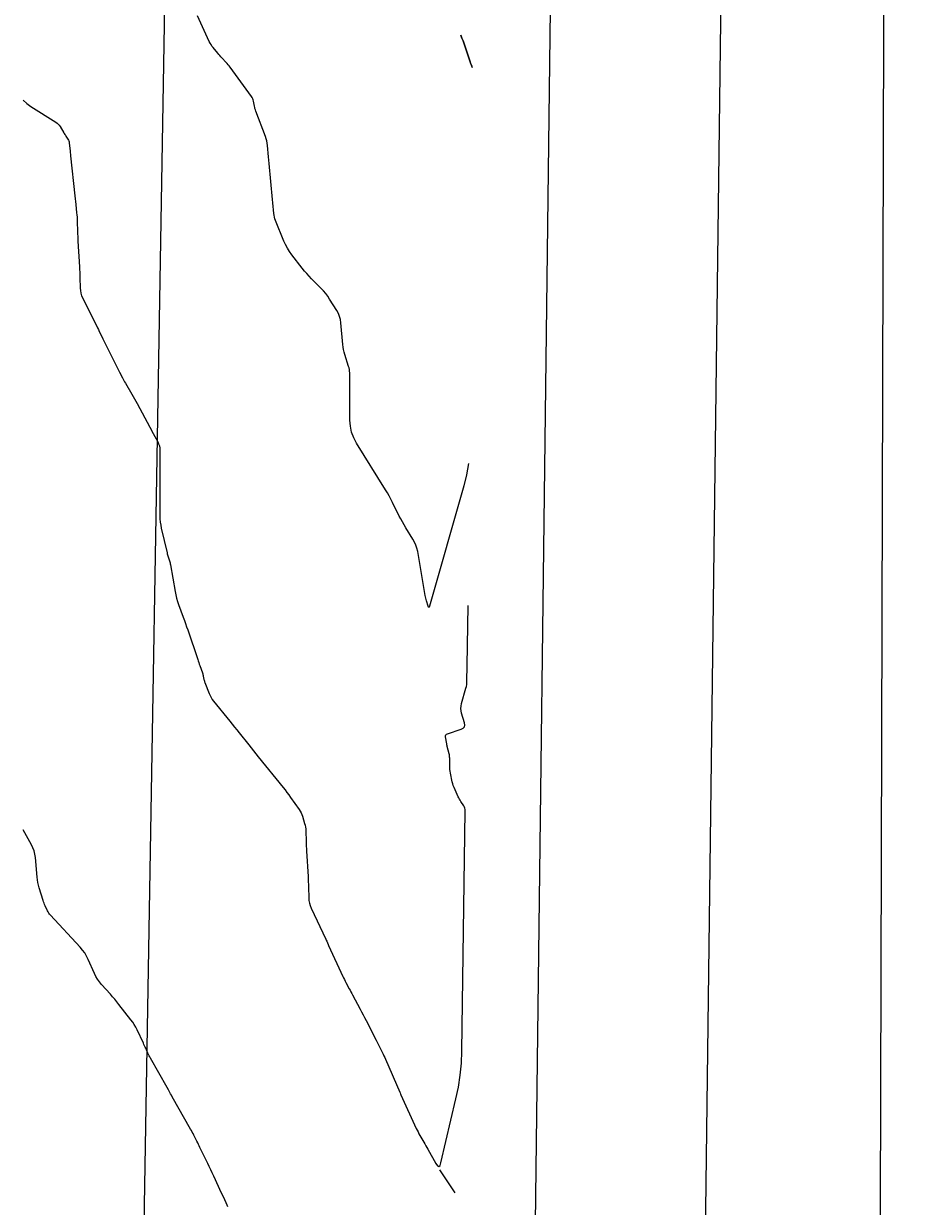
# Model space of a CAD drawing. Extents: x -534410 to -534262, y -1190162 to -1189584.
# Drawn here: x -534348.66 to -534325.54, y -1189778.79 to -1189747.77 of the extents above; entities that cross this region are included whole.
import ezdxf

# ---------------------------------------------------------------- set-up
doc = ezdxf.new("R2010")
doc.units = 0
for name, color, linetype in [('30', 7, 'Continuous'), ('31', 7, 'Continuous'), ('Hranice parcel', 7, 'Continuous')]:
    doc.layers.add(name, color=color, linetype=linetype)

msp = doc.modelspace()

# ---------------------------------------------------------------- linework, layer by layer
at = {"layer": '30'}
for points in [[(-534336.979, -1189759.311), (-534337.032, -1189759.602), (-534337.104, -1189759.89), (-534338.003, -1189763.054), (-534338.013, -1189763.081), (-534338.023, -1189763.089), (-534338.033, -1189763.081), (-534338.042, -1189763.054), (-534338.081, -1189762.914), (-534338.091, -1189762.879), (-534338.099, -1189762.844), (-534338.107, -1189762.809), (-534338.113, -1189762.773), (-534338.313, -1189761.619), (-534338.332, -1189761.533), (-534338.359, -1189761.45), (-534338.394, -1189761.371), (-534338.437, -1189761.294), (-534338.625, -1189760.994), (-534338.671, -1189760.919), (-534338.716, -1189760.842), (-534338.758, -1189760.764), (-534338.798, -1189760.686), (-534338.972, -1189760.33), (-534339.016, -1189760.244), (-534339.061, -1189760.16), (-534339.108, -1189760.077), (-534339.158, -1189759.996), (-534339.917, -1189758.775), (-534339.993, -1189758.633), (-534340.047, -1189758.485), (-534340.079, -1189758.331), (-534340.09, -1189758.171), (-534340.09, -1189757.278), (-534340.09, -1189757.235), (-534340.091, -1189757.191), (-534340.092, -1189757.148), (-534340.093, -1189757.105), (-534340.098, -1189756.931), (-534340.101, -1189756.888), (-534340.107, -1189756.845), (-534340.116, -1189756.803), (-534340.127, -1189756.762), (-534340.225, -1189756.452), (-534340.244, -1189756.387), (-534340.259, -1189756.32), (-534340.27, -1189756.253), (-534340.278, -1189756.185), (-534340.328, -1189755.621), (-534340.34, -1189755.534), (-534340.363, -1189755.451), (-534340.395, -1189755.371), (-534340.437, -1189755.294), (-534340.625, -1189754.994), (-534340.674, -1189754.921), (-534340.727, -1189754.851), (-534340.783, -1189754.783), (-534340.844, -1189754.719), (-534341.102, -1189754.46), (-534341.165, -1189754.395), (-534341.226, -1189754.328), (-534341.284, -1189754.259), (-534341.341, -1189754.188), (-534341.615, -1189753.832), (-534341.676, -1189753.748), (-534341.731, -1189753.659), (-534341.78, -1189753.567), (-534341.823, -1189753.472), (-534342.044, -1189752.931), (-534342.06, -1189752.887), (-534342.073, -1189752.843), (-534342.082, -1189752.798), (-534342.088, -1189752.752), (-534342.114, -1189752.474), (-534342.123, -1189752.381), (-534342.21, -1189751.442), (-534342.227, -1189751.263), (-534342.255, -1189750.964), (-534342.263, -1189750.905), (-534342.274, -1189750.846), (-534342.29, -1189750.789), (-534342.309, -1189750.732), (-534342.563, -1189750.063), (-534342.574, -1189750.032), (-534342.584, -1189750), (-534342.592, -1189749.968), (-534342.599, -1189749.935), (-534342.624, -1189749.803), (-534342.632, -1189749.771), (-534342.643, -1189749.74), (-534342.657, -1189749.711), (-534342.675, -1189749.683), (-534343.235, -1189748.91), (-534343.259, -1189748.878), (-534343.285, -1189748.846), (-534343.311, -1189748.815), (-534343.339, -1189748.785), (-534343.451, -1189748.667), (-534343.478, -1189748.637), (-534343.506, -1189748.607), (-534343.532, -1189748.576), (-534343.558, -1189748.545), (-534343.684, -1189748.394), (-534343.712, -1189748.358), (-534343.738, -1189748.32), (-534343.761, -1189748.28), (-534343.782, -1189748.239), (-534344.094, -1189747.565)], [(-534343.295, -1189778.804), (-534343.313, -1189778.765), (-534343.405, -1189778.565), (-534343.461, -1189778.445), (-534343.666, -1189778), (-534343.705, -1189777.916), (-534343.744, -1189777.833), (-534343.784, -1189777.75), (-534343.824, -1189777.667), (-534344.028, -1189777.25), (-534344.048, -1189777.21), (-534344.068, -1189777.169), (-534344.088, -1189777.128), (-534344.108, -1189777.088), (-534344.188, -1189776.926), (-534344.209, -1189776.885), (-534344.23, -1189776.845), (-534344.251, -1189776.805), (-534344.273, -1189776.766), (-534344.756, -1189775.92), (-534344.778, -1189775.88), (-534344.801, -1189775.839), (-534344.857, -1189775.739), (-534344.891, -1189775.679), (-534345.327, -1189774.907), (-534345.344, -1189774.876), (-534345.361, -1189774.844), (-534345.377, -1189774.812), (-534345.392, -1189774.779), (-534345.452, -1189774.648), (-534345.467, -1189774.616), (-534345.482, -1189774.583), (-534345.497, -1189774.551), (-534345.512, -1189774.518), (-534345.678, -1189774.161), (-534345.712, -1189774.092), (-534345.751, -1189774.025), (-534345.793, -1189773.961), (-534345.839, -1189773.899), (-534346.153, -1189773.499), (-534346.207, -1189773.431), (-534346.263, -1189773.364), (-534346.32, -1189773.298), (-534346.378, -1189773.233), (-534346.611, -1189772.974), (-534346.667, -1189772.907), (-534346.717, -1189772.837), (-534346.76, -1189772.763), (-534346.798, -1189772.685), (-534346.96, -1189772.316), (-534347.003, -1189772.23), (-534347.051, -1189772.148), (-534347.107, -1189772.071), (-534347.169, -1189771.998), (-534347.954, -1189771.156), (-534347.977, -1189771.129), (-534347.998, -1189771.101), (-534348.016, -1189771.071), (-534348.032, -1189771.039), (-534348.092, -1189770.909), (-534348.107, -1189770.877), (-534348.12, -1189770.844), (-534348.132, -1189770.81), (-534348.143, -1189770.776), (-534348.246, -1189770.437), (-534348.264, -1189770.368), (-534348.28, -1189770.299), (-534348.291, -1189770.23), (-534348.3, -1189770.159), (-534348.346, -1189769.641), (-534348.359, -1189769.554), (-534348.38, -1189769.47), (-534348.411, -1189769.388), (-534348.45, -1189769.309), (-534348.626, -1189768.999), (-534348.67, -1189768.922)]]:
    msp.add_lwpolyline(points, dxfattribs=at)
at = {"layer": '31'}
for points in [[(-534336.923, -1189748.806), (-534336.936, -1189748.769), (-534337.069, -1189748.379), (-534337.096, -1189748.301), (-534337.123, -1189748.224), (-534337.151, -1189748.147), (-534337.18, -1189748.07), (-534337.151, -1189748.147), (-534337.123, -1189748.224), (-534337.096, -1189748.301), (-534337.069, -1189748.379), (-534336.936, -1189748.769), (-534336.923, -1189748.806), (-534336.91, -1189748.844)], [(-534336.896, -1189748.882), (-534336.883, -1189748.92), (-534336.896, -1189748.882), (-534336.91, -1189748.844)]]:
    msp.add_lwpolyline(points, close=True, dxfattribs=at)
for points in [[(-534348.67, -1189749.773), (-534348.574, -1189749.863), (-534348.466, -1189749.941), (-534347.811, -1189750.357), (-534347.779, -1189750.38), (-534347.75, -1189750.407), (-534347.724, -1189750.436), (-534347.701, -1189750.469), (-534347.601, -1189750.634), (-534347.588, -1189750.655), (-534347.575, -1189750.676), (-534347.561, -1189750.698), (-534347.548, -1189750.719), (-534347.492, -1189750.803), (-534347.479, -1189750.824), (-534347.47, -1189750.847), (-534347.463, -1189750.87), (-534347.459, -1189750.895), (-534347.435, -1189751.118), (-534347.423, -1189751.235), (-534347.312, -1189752.29), (-534347.288, -1189752.512), (-534347.265, -1189752.734), (-534347.259, -1189752.789), (-534347.255, -1189752.845), (-534347.252, -1189752.9), (-534347.25, -1189752.956), (-534347.242, -1189753.223), (-534347.24, -1189753.287), (-534347.237, -1189753.35), (-534347.234, -1189753.413), (-534347.231, -1189753.476), (-534347.192, -1189754.145), (-534347.188, -1189754.215), (-534347.185, -1189754.285), (-534347.182, -1189754.355), (-534347.18, -1189754.425), (-534347.172, -1189754.705), (-534347.166, -1189754.774), (-534347.153, -1189754.841), (-534347.133, -1189754.906), (-534347.106, -1189754.97), (-534346.718, -1189755.748), (-534346.695, -1189755.796), (-534346.671, -1189755.844), (-534346.613, -1189755.963), (-534346.578, -1189756.034), (-534346.214, -1189756.772), (-534346.196, -1189756.808), (-534346.178, -1189756.844), (-534346.159, -1189756.88), (-534346.14, -1189756.915), (-534346.065, -1189757.057), (-534346.045, -1189757.092), (-534346.026, -1189757.128), (-534346.006, -1189757.163), (-534345.986, -1189757.197), (-534345.814, -1189757.49), (-534345.779, -1189757.551), (-534345.744, -1189757.612), (-534345.71, -1189757.673), (-534345.677, -1189757.734), (-534345.341, -1189758.359), (-534345.254, -1189758.521), (-534345.138, -1189758.737), (-534345.112, -1189758.792), (-534345.094, -1189758.848), (-534345.083, -1189758.907), (-534345.08, -1189758.967), (-534345.08, -1189760.679), (-534345.077, -1189760.761), (-534345.07, -1189760.843), (-534345.059, -1189760.925), (-534345.042, -1189761.006), (-534344.893, -1189761.655), (-534344.886, -1189761.681), (-534344.879, -1189761.707), (-534344.871, -1189761.733), (-534344.863, -1189761.758), (-534344.827, -1189761.86), (-534344.819, -1189761.886), (-534344.812, -1189761.912), (-534344.806, -1189761.938), (-534344.801, -1189761.964), (-534344.68, -1189762.67), (-534344.663, -1189762.757), (-534344.643, -1189762.842), (-534344.618, -1189762.927), (-534344.589, -1189763.01), (-534344.467, -1189763.342), (-534344.437, -1189763.425), (-534344.407, -1189763.508), (-534344.378, -1189763.591), (-534344.349, -1189763.675), (-534344.086, -1189764.449), (-534344.073, -1189764.488), (-534344.059, -1189764.528), (-534344.045, -1189764.568), (-534344.032, -1189764.607), (-534343.962, -1189764.803), (-534343.955, -1189764.824), (-534343.949, -1189764.845), (-534343.944, -1189764.866), (-534343.94, -1189764.887), (-534343.923, -1189764.973), (-534343.919, -1189764.995), (-534343.913, -1189765.016), (-534343.906, -1189765.037), (-534343.899, -1189765.057), (-534343.786, -1189765.343), (-534343.763, -1189765.396), (-534343.735, -1189765.448), (-534343.704, -1189765.496), (-534343.669, -1189765.543), (-534343.246, -1189766.066), (-534343.183, -1189766.144), (-534343.12, -1189766.222), (-534343.058, -1189766.299), (-534342.995, -1189766.377), (-534342.746, -1189766.689), (-534342.683, -1189766.767), (-534342.621, -1189766.844), (-534342.558, -1189766.922), (-534342.496, -1189767), (-534341.846, -1189767.807), (-534341.795, -1189767.871), (-534341.745, -1189767.936), (-534341.697, -1189768.001), (-534341.649, -1189768.068), (-534341.424, -1189768.388), (-534341.397, -1189768.429), (-534341.374, -1189768.472), (-534341.355, -1189768.516), (-534341.339, -1189768.563), (-534341.281, -1189768.751), (-534341.269, -1189768.798), (-534341.259, -1189768.846), (-534341.253, -1189768.894), (-534341.25, -1189768.943), (-534341.242, -1189769.223), (-534341.239, -1189769.287), (-534341.237, -1189769.35), (-534341.234, -1189769.413), (-534341.23, -1189769.476), (-534341.192, -1189770.145), (-534341.188, -1189770.215), (-534341.184, -1189770.285), (-534341.182, -1189770.355), (-534341.179, -1189770.425), (-534341.171, -1189770.705), (-534341.166, -1189770.774), (-534341.154, -1189770.841), (-534341.134, -1189770.907), (-534341.108, -1189770.971), (-534340.726, -1189771.788), (-534340.714, -1189771.815), (-534340.701, -1189771.842), (-534340.664, -1189771.924), (-534340.651, -1189771.951), (-534340.276, -1189772.762), (-534340.257, -1189772.803), (-534340.237, -1189772.844), (-534340.216, -1189772.885), (-534340.195, -1189772.925), (-534340.109, -1189773.087), (-534340.088, -1189773.127), (-534340.066, -1189773.168), (-534340.045, -1189773.208), (-534340.023, -1189773.248), (-534339.824, -1189773.618), (-534339.784, -1189773.694), (-534339.744, -1189773.769), (-534339.705, -1189773.845), (-534339.666, -1189773.921), (-534339.404, -1189774.437), (-534339.335, -1189774.573), (-534339.244, -1189774.754), (-534339.221, -1189774.799), (-534339.199, -1189774.845), (-534339.178, -1189774.891), (-534339.157, -1189774.937), (-534338.784, -1189775.796), (-534338.773, -1189775.821), (-534338.76, -1189775.853), (-534338.755, -1189775.865), (-534338.752, -1189775.871), (-534338.349, -1189776.751), (-534338.327, -1189776.797), (-534338.304, -1189776.844), (-534338.28, -1189776.889), (-534338.255, -1189776.934), (-534338.153, -1189777.114), (-534338.128, -1189777.159), (-534338.102, -1189777.204), (-534338.077, -1189777.249), (-534338.051, -1189777.294), (-534337.833, -1189777.675), (-534337.791, -1189777.733), (-534337.755, -1189777.749), (-534337.725, -1189777.724), (-534337.702, -1189777.656), (-534337.308, -1189775.978), (-534337.244, -1189775.668), (-534337.197, -1189775.355), (-534337.167, -1189775.041), (-534337.154, -1189774.725), (-534337.067, -1189768.422), (-534337.069, -1189768.387), (-534337.076, -1189768.354), (-534337.088, -1189768.322), (-534337.104, -1189768.291), (-534337.181, -1189768.172), (-534337.199, -1189768.142), (-534337.217, -1189768.112), (-534337.233, -1189768.08), (-534337.248, -1189768.048), (-534337.359, -1189767.805), (-534337.379, -1189767.758), (-534337.395, -1189767.71), (-534337.409, -1189767.662), (-534337.419, -1189767.612), (-534337.469, -1189767.334), (-534337.47, -1189767.323), (-534337.472, -1189767.311), (-534337.472, -1189767.3), (-534337.473, -1189767.288), (-534337.473, -1189767.195), (-534337.473, -1189767.041), (-534337.474, -1189767.012), (-534337.477, -1189766.983), (-534337.481, -1189766.954), (-534337.488, -1189766.925), (-534337.539, -1189766.735), (-534337.541, -1189766.729), (-534337.542, -1189766.723), (-534337.543, -1189766.717), (-534337.543, -1189766.711), (-534337.544, -1189766.686), (-534337.545, -1189766.68), (-534337.545, -1189766.674), (-534337.546, -1189766.668), (-534337.547, -1189766.662), (-534337.582, -1189766.481), (-534337.583, -1189766.452), (-534337.575, -1189766.428), (-534337.558, -1189766.41), (-534337.532, -1189766.397), (-534337.171, -1189766.279), (-534337.118, -1189766.254), (-534337.086, -1189766.217), (-534337.075, -1189766.17), (-534337.084, -1189766.113), (-534337.161, -1189765.86), (-534337.175, -1189765.797), (-534337.18, -1189765.734), (-534337.176, -1189765.671), (-534337.163, -1189765.608), (-534337.048, -1189765.202), (-534337.036, -1189765.155), (-534337.027, -1189765.107), (-534337.022, -1189765.058), (-534337.02, -1189765.009), (-534337.014, -1189764.617), (-534336.992, -1189763.035)], [(-534337.743, -1189777.833), (-534337.334, -1189778.436)]]:
    msp.add_lwpolyline(points, dxfattribs=at)
at = {"layer": 'Hranice parcel'}
for points in [[(-534347.07, -1189935.15), (-534347.12, -1189900.1), (-534346.3, -1189826.77), (-534344.77, -1189736.43), (-534342.85, -1189658.07), (-534338.334, -1189584.47)], [(-534338.84, -1189942.48), (-534336.49, -1189881.83), (-534334.78, -1189743.85), (-534331.25, -1189619.05), (-534329.563, -1189584.47)], [(-534334.89, -1189942.46), (-534332.03, -1189880.06), (-534330.32, -1189744.92), (-534329.292, -1189689.47)], [(-534330.63, -1189942.43), (-534326.4, -1189862.47), (-534326.07, -1189744.82), (-534325.539, -1189689.47)]]:
    msp.add_lwpolyline(points, dxfattribs=at)

doc.saveas('drawing.dxf')
